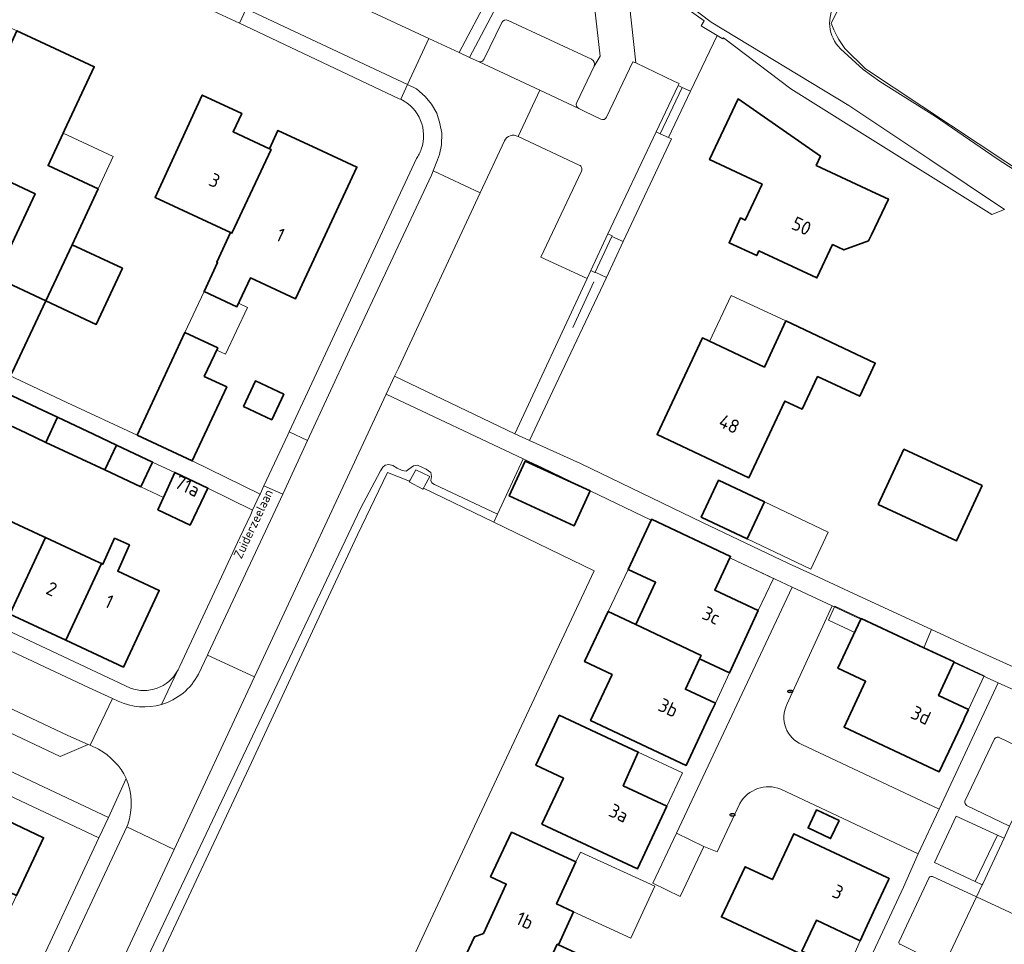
# Model space of a CAD drawing. Header units: metres. Extents: x 149984 to 156489, y 469398 to 478068.
# Tile 541 of 656: x 153918 to 154015, y 474216 to 474307. Entities that reach past the tile are written whole.
import ezdxf
from ezdxf.enums import TextEntityAlignment as Align

# ---------------------------------------------------------------- set-up
doc = ezdxf.new("R2010")
doc.units = ezdxf.units.M
doc.header["$LTSCALE"] = 0.75
for name, color, linetype, lineweight in [('B-WE-GR-BEPLANTING_CULTUUR_HEESTERS-GV', 252, 'Continuous', 18), ('B-WE-GR-GRAS-GV', 252, 'Continuous', 13), ('B-WE-IE-MEUBILAIR-S', 252, 'Continuous', 25), ('B-WE-KW-KUNSTWERK_DUIKER-G', 6, 'Continuous', 18), ('B-WE-KW-KUNSTWERK_GEMAAL-GV', 6, 'Continuous', 18), ('B-WE-OG-BEBOUWING-GV', 6, 'Continuous', 35), ('B-WE-OG-BEBOUWING-T18', 1, 'Continuous', 18), ('B-WE-OG-BEBOUWING_LUIFEL-GV', 6, 'Continuous', 18), ('B-WE-OG-TERREIN_BEGROEID-GV', 252, 'Continuous', 18), ('B-WE-OG-TERREIN_ERF-GV', 252, 'Continuous', 18), ('B-WE-OG-TERREIN_OEVER-GV', 252, 'Continuous', 18), ('B-WE-OG-TOPOGRAFIE-T18', 7, 'Continuous', 18), ('B-WE-OG-WATER_MEER-GV', 252, 'Continuous', 18), ('B-WE-OG-WATER_SLOOT-GV', 252, 'Continuous', 18), ('B-WE-VH-OPENVERHARDING_BETONELEMENT-GV', 252, 'Continuous', 18), ('B-WE-VH-OPENVERHARDING_BETONSTRAATSTEEN-GV', 252, 'Continuous', 18), ('B-WE-VH-OPENVERHARDING_STRAATBAKSTEEN-GV', 252, 'Continuous', 18), ('B-WE-VH-OPENVERHARDING_TEGEL-GV', 252, 'Continuous', 18)]:
    doc.layers.add(name, color=color, linetype=linetype, lineweight=lineweight)
doc.styles.add('NLCS-ISO', font='NLCS-ISO.ttf')
doc.styles.add('NLCS-ISO-M500-T18', font='NLCS-ISO.ttf', dxfattribs={"height": 0.9})
doc.styles.add('NLCS-ISO-M750-T18', font='NLCS-ISO.ttf', dxfattribs={"height": 1.35})

# ---------------------------------------------------------------- blocks, each defined once
blk = doc.blocks.new('SIE-MEUBILAIR_PUT_KOLK-SO')
blk.add_ellipse((0, 0), major_axis=(1.25, 0), ratio=0.54)
at = {"style": 'NLCS-ISO'}
blk.add_text('klk', height=0.75, dxfattribs=at).set_placement((0.03, 0), align=Align.MIDDLE_CENTER)

msp = doc.modelspace()

# ---------------------------------------------------------------- linework, layer by layer
at = {"layer": 'B-WE-GR-BEPLANTING_CULTUUR_HEESTERS-GV', "flags": 128}
for points in [[(153969.587, 474317.456), (153962.11, 474303.264), (153963.069, 474302.815), (153963.132, 474302.811), (153963.233, 474302.821), (153963.331, 474302.854), (153963.414, 474302.914), (153963.472, 474302.975), (153963.526, 474303.064), (153965.286, 474306.688)], [(153974.391, 474302.392), (153974.972, 474303.387), (153973.837, 474313.504)], [(153977.465, 474312.397), (153978.487, 474302.709), (153982.308, 474300.893), (153982.76, 474300.678), (153982.67, 474300.481), (153983.08, 474300.293), (153983.892, 474299.923), (153986.519, 474305.429), (153985.049, 474306.29), (153984.929, 474306.359), (153985.24, 474306.876), (153979.485, 474310.968)], [(153965.911, 474306.909), (153974.139, 474303.079)]]:
    msp.add_lwpolyline(points, dxfattribs=at)
at = {"layer": 'B-WE-GR-BEPLANTING_CULTUUR_HEESTERS-GV'}
for points in [[(153965.286, 474306.688, -0.411263), (153965.911, 474306.909)], [(153974.139, 474303.079, -0.407707), (153974.391, 474302.392)]]:
    msp.add_lwpolyline(points, format="xyb", dxfattribs=at)
at = {"layer": 'B-WE-GR-GRAS-GV', "flags": 128}
for points in [[(154064.078, 474448.27), (154057.297, 474433.506), (154053.196, 474424.907), (154042.216, 474399.772), (154032.36, 474378.34), (154017.874, 474348.31), (154004.116, 474319.206), (153997.766, 474306.638)], [(153999.108, 474304.134), (154001.133, 474302.139), (154017.787, 474291.112), (154017.938, 474291.018), (154033.087, 474281.37), (154039.872, 474277.495), (154047.406, 474273.202), (154048.998, 474272.604)]]:
    msp.add_lwpolyline(points, dxfattribs=at)
at = {"layer": 'B-WE-GR-GRAS-GV'}
msp.add_lwpolyline([(153997.766, 474306.638, 0.08783), (153999.108, 474304.134)], format="xyb", dxfattribs=at)
at = {"layer": 'B-WE-KW-KUNSTWERK_DUIKER-G', "flags": 128}
msp.add_lwpolyline([(153972.285, 474276.647), (153974.35, 474281.127)], dxfattribs=at)
at = {"layer": 'B-WE-KW-KUNSTWERK_GEMAAL-GV', "flags": 128}
msp.add_lwpolyline([(153956.196, 474261.495), (153956.16, 474261.43), (153957.53, 474260.72), (153957.586, 474260.825), (153957.677, 474260.994), (153958.19, 474261.95), (153956.83, 474262.63), (153956.26, 474261.609)], close=True, dxfattribs=at)
at = {"layer": 'B-WE-OG-BEBOUWING-GV', "flags": 128}
for points in [[(153922.214, 474296.074), (153925.135, 474302.336), (153921.266, 474304.144), (153917.52, 474305.894), (153916.675, 474304.082), (153912.821, 474295.822), (153911.684, 474293.384), (153919.301, 474289.83), (153915.442, 474281.558), (153920.361, 474279.263), (153922.946, 474284.797), (153925.52, 474290.309), (153920.596, 474292.606), (153922.09, 474295.808)], [(153938.563, 474285.996), (153938.709, 474285.928), (153942.559, 474294.185), (153942.395, 474294.261), (153938.824, 474295.926), (153939.669, 474297.738), (153935.772, 474299.555), (153931.134, 474289.46)], [(153996.266, 474292.604), (153996.688, 474293.513), (153988.581, 474299.177), (153985.763, 474293.186), (153990.941, 474290.78), (153989.29, 474287.225), (153988.827, 474287.44), (153987.69, 474284.992), (153990.41, 474283.727), (153990.625, 474284.189), (153996.347, 474281.53), (153997.886, 474284.819), (153999.011, 474284.296), (154001.432, 474285.189), (154001.711, 474285.787), (154003.399, 474289.303), (154002.187, 474289.85)], [(153938.709, 474285.928), (153938.563, 474285.996), (153937.202, 474283.078), (153937.292, 474283.035), (153935.965, 474280.19), (153939.192, 474278.685), (153940.519, 474281.531), (153944.96, 474279.46), (153951.016, 474292.447), (153947.139, 474294.255), (153943.24, 474296.073), (153942.395, 474294.261), (153942.559, 474294.185)], [(153922.946, 474284.797), (153920.361, 474279.263), (153925.328, 474276.943), (153927.912, 474282.478)], [(153920.361, 474279.263), (153915.442, 474281.558), (153912.115, 474274.425), (153917.031, 474272.131)], [(153996.399, 474271.815), (154000.563, 474269.869), (154002.094, 474273.144), (153993.27, 474277.29), (153991.165, 474272.742), (153985.066, 474275.609), (153980.597, 474266.098), (153989.649, 474261.843), (153993.192, 474269.389), (153994.885, 474268.6)], [(153929.363, 474266.033), (153934.801, 474263.497), (153938.199, 474270.784), (153935.979, 474271.819), (153937.302, 474274.634), (153934.076, 474276.138)], [(153939.835, 474268.861), (153942.628, 474267.555), (153943.804, 474270.07), (153941.012, 474271.376)], [(153916.441, 474270.195), (153915.277, 474267.705), (153918.386, 474266.251), (153920.365, 474265.326), (153921.521, 474267.8), (153919.542, 474268.733)], [(153927.329, 474265.062), (153925.067, 474266.128), (153921.521, 474267.8), (153920.365, 474265.326), (153923.919, 474263.665), (153926.17, 474262.613)], [(153927.329, 474265.062), (153926.17, 474262.613), (153929.743, 474260.943), (153930.893, 474263.379)], [(154002.392, 474259.2), (154010.104, 474255.626), (154012.627, 474261.07), (154004.915, 474264.644)], [(153974.009, 474260.544), (153967.594, 474263.475), (153966.025, 474260.043), (153972.441, 474257.112)], [(153931.389, 474258.683), (153934.588, 474257.169), (153936.317, 474260.819), (153933.061, 474262.356), (153931.967, 474259.903)], [(153984.938, 474257.961), (153989.473, 474255.812), (153991.196, 474259.448), (153986.661, 474261.597)], [(153916.805, 474248.394), (153920.327, 474255.954), (153920.114, 474256.053), (153917.225, 474257.399), (153914.791, 474258.533), (153911.269, 474250.972)], [(153984.777, 474243.994), (153987.735, 474242.625), (153990.573, 474248.745), (153986.275, 474250.767), (153987.77, 474253.943), (153987.833, 474254.079), (153980.052, 474257.74), (153980.007, 474257.645), (153977.731, 474252.808), (153980.446, 474251.531), (153978.488, 474247.369), (153984.937, 474244.334)], [(153916.805, 474248.394), (153922.341, 474245.815), (153925.863, 474253.375), (153925.256, 474253.658), (153920.327, 474255.954)], [(153925.863, 474253.375), (153922.341, 474245.815), (153928.014, 474243.173), (153931.535, 474250.733), (153927.453, 474252.634), (153928.609, 474255.214), (153927.133, 474255.875), (153925.987, 474253.317)], [(153978.488, 474247.369), (153975.773, 474248.646), (153973.453, 474243.715), (153976.167, 474242.437), (153974.039, 474237.913), (153983.449, 474233.479), (153985.014, 474236.811), (153985.837, 474238.559), (153986.352, 474239.623), (153983.391, 474241), (153984.777, 474243.994), (153984.937, 474244.334)], [(154009.839, 474243.614), (154009.868, 474243.679), (154006.87, 474245.083), (154000.717, 474247.964), (154000.68, 474247.885), (153998.42, 474243.06), (154001.137, 474241.788), (153999.025, 474237.26), (154008.402, 474232.856), (154009.956, 474236.17), (154010.781, 474237.924), (154010.894, 474238.17), (154011.281, 474239.008), (154008.339, 474240.365)], [(153970.954, 474238.439), (153968.65, 474233.5), (153971.369, 474232.232), (153969.255, 474227.701), (153978.68, 474223.304), (153981.553, 474229.462), (153977.264, 474231.489), (153978.748, 474234.804)], [(153910.053, 474224.148), (153917.469, 474220.667), (153920.139, 474226.355), (153915.934, 474228.364), (153916.656, 474229.859), (153911.262, 474232.463), (153909.427, 474228.662), (153911.682, 474227.573)], [(153996.308, 474229.102), (153995.473, 474227.328), (153997.699, 474226.28), (153998.534, 474228.054)], [(153967.807, 474209.514), (153970.76, 474215.868), (153970.877, 474215.814), (153972.375, 474219.061), (153970.697, 474219.834), (153972.605, 474223.97), (153966.258, 474226.908), (153964.191, 474222.516), (153965.739, 474221.796), (153963.477, 474216.933), (153962.62, 474216.602), (153961.004, 474213.183), (153961.594, 474212.904), (153961.124, 474211.911), (153967.633, 474208.878), (153967.907, 474209.468)], [(154001.919, 474219.049), (154003.385, 474222.197), (154003.459, 474222.357), (154003.261, 474222.45), (153994.084, 474226.754), (153991.968, 474222.23), (153989.26, 474223.504), (153986.929, 474218.56), (153999.154, 474212.861), (153999.273, 474213.149), (153999.276, 474213.156), (153999.19, 474213.196), (153994.872, 474215.187), (153996.29, 474218.222), (154000.594, 474216.211), (154001.098, 474217.29)], [(153970.76, 474215.868), (153967.807, 474209.514), (153967.907, 474209.468), (153969.267, 474208.838), (153968.993, 474208.249), (153972.407, 474206.658), (153973.308, 474206.96), (153977.013, 474205.239), (153975.961, 474202.971), (153979.436, 474201.36), (153982.915, 474208.865), (153979.738, 474210.34), (153980.248, 474211.437), (153978.982, 474212.028), (153978.454, 474212.991), (153976.693, 474213.822), (153976.419, 474213.239), (153970.877, 474215.814)]]:
    msp.add_lwpolyline(points, close=True, dxfattribs=at)
at = {"layer": 'B-WE-OG-BEBOUWING_LUIFEL-GV', "flags": 128}
for points in [[(153920.596, 474292.606), (153925.52, 474290.309), (153927.014, 474293.509), (153922.09, 474295.808)], [(153935.965, 474280.19), (153934.076, 474276.138), (153937.302, 474274.634), (153937.2, 474274.417), (153938.073, 474274.007), (153940.24, 474278.618), (153939.355, 474279.034), (153939.192, 474278.685)], [(153993.27, 474277.29), (153987.904, 474279.811), (153985.773, 474275.277), (153991.165, 474272.742)], [(153933.061, 474262.356), (153930.893, 474263.379), (153929.743, 474260.943), (153931.967, 474259.903)], [(153989.473, 474255.812), (153995.742, 474252.84), (153997.466, 474256.477), (153991.196, 474259.448)], [(153986.275, 474250.767), (153990.573, 474248.745), (153992.067, 474251.921), (153987.77, 474253.943)], [(153975.773, 474248.646), (153978.488, 474247.369), (153980.446, 474251.531), (153977.731, 474252.808)], [(154000.717, 474247.964), (153998.125, 474249.178), (153997.484, 474247.81), (154000.076, 474246.596)], [(153987.735, 474242.625), (153984.777, 474243.994), (153983.391, 474241), (153986.352, 474239.623)], [(154009.868, 474243.679), (154008.339, 474240.365), (154011.281, 474239.008), (154012.81, 474242.322)], [(153978.748, 474234.804), (153977.264, 474231.489), (153981.553, 474229.462), (153983.105, 474232.745)], [(153972.605, 474223.97), (153970.697, 474219.834), (153972.375, 474219.061), (153978.008, 474216.466), (153980.362, 474221.577), (153973.054, 474224.944)], [(154000.594, 474216.211), (153996.29, 474218.222), (153994.872, 474215.187), (153999.19, 474213.196), (153999.276, 474213.156)]]:
    msp.add_lwpolyline(points, close=True, dxfattribs=at)
at = {"layer": 'B-WE-OG-TERREIN_BEGROEID-GV', "flags": 128}
for points in [[(153965.551, 474295.039), (153963.149, 474289.921), (153955.112, 474272.647), (153954.714, 474271.838), (153966.593, 474266.179), (153973.693, 474281.471)], [(153972.932, 474292.65), (153966.895, 474295.456)], [(153973.693, 474281.471), (153969.15, 474283.58), (153973.137, 474292.06)], [(153928.575, 474210.742), (153951.37, 474258.82), (153953.327, 474262.517), (153953.564, 474262.868), (153953.791, 474263.06), (153954.152, 474263.139), (153954.571, 474263.049), (153954.989, 474262.788), (153955.486, 474262.562), (153955.882, 474262.483), (153956.131, 474262.687), (153956.594, 474263.003), (153956.99, 474263.082), (153957.827, 474262.698), (153958.302, 474262.359), (153958.381, 474261.974), (153958.29, 474261.556), (153958.392, 474261.319), (153958.671, 474261.163), (153964.858, 474258.238), (153967.404, 474263.714), (153953.897, 474270.083), (153940.937, 474242.206), (153933.008, 474225.21), (153927.516, 474213.435)], [(153925.554, 474235.072), (153924.733, 474235.471), (153924.534, 474235.559), (153921.792, 474234.371), (153908.017, 474240.859), (153906.602, 474237.754), (153926.545, 474228.354)], [(153926.545, 474228.354), (153928.298, 474232.207)]]:
    msp.add_lwpolyline(points, dxfattribs=at)
at = {"layer": 'B-WE-OG-TERREIN_BEGROEID-GV'}
for points in [[(153966.895, 474295.456, 0.44258), (153965.551, 474295.039)], [(153973.137, 474292.06, 0.418738), (153972.932, 474292.65)], [(153928.298, 474232.207, 0.154218), (153925.554, 474235.072)]]:
    msp.add_lwpolyline(points, format="xyb", dxfattribs=at)
at = {"layer": 'B-WE-OG-TERREIN_ERF-GV', "flags": 128}
for points in [[(153940.98, 474313.109), (153958.106, 474305.121), (153961.087, 474303.73), (153964.006, 474309.287)], [(153849.872, 474311.576), (153846.694, 474304.767), (153848.529, 474303.907), (153904.466, 474277.69), (153907.52, 474284.171), (153914.09, 474281.076), (153911.036, 474274.595), (153922.422, 474269.261), (153929.363, 474266.033), (153934.076, 474276.138), (153937.302, 474274.634), (153935.979, 474271.819), (153938.199, 474270.784), (153934.801, 474263.497), (153941.482, 474260.228), (153941.863, 474261.055), (153944.202, 474266.06), (153944.337, 474266.348), (153956.892, 474293.301)], [(153955.336, 474299.129), (153955.197, 474299.192), (153939.463, 474306.62), (153928.761, 474311.607)], [(154014.821, 474288.272), (154013.579, 474287.763), (154000, 474296.257), (153993.76, 474300.16), (153987.138, 474305.193), (153987.08, 474305.1), (153986.689, 474305.329), (153986.519, 474305.429), (153983.892, 474299.923), (153981.717, 474295.365), (153982.013, 474295.23), (153977.238, 474285.107), (153975.601, 474281.574), (153970.315, 474270.406), (153968.025, 474265.504), (153973.05, 474263.25), (153985.06, 474257.43), (153993.54, 474253.39), (153996.07, 474252.223), (154000, 474250.411), (154007.643, 474246.888), (154011.26, 474245.22), (154014.38, 474243.806), (154017.639, 474242.329)], [(153912.853, 474268.838), (153909.741, 474270.293), (153907.321, 474271.424), (153904.305, 474272.833), (153901.788, 474274.01), (153898.77, 474275.421), (153894.02, 474277.642), (153886.002, 474261.171), (153928.703, 474241.11)], [(153933.56, 474243.265), (153939.492, 474255.953), (153940.551, 474258.217), (153940.744, 474258.634), (153936.317, 474260.819), (153934.588, 474257.169), (153931.389, 474258.683), (153931.967, 474259.903), (153933.061, 474262.356), (153930.893, 474263.379), (153929.743, 474260.943), (153926.17, 474262.613), (153923.919, 474263.665), (153920.365, 474265.326), (153918.386, 474266.251), (153915.277, 474267.705), (153912.853, 474268.838)], [(153967.404, 474263.714), (153964.858, 474258.238), (153964.501, 474257.469), (153974.41, 474252.66), (153965.26, 474233.18), (153958.05, 474217.74), (153952.94, 474206.74), (153975.53, 474196.06), (153985, 474191.65), (153991.03, 474188.74), (153991.588, 474188.481), (153992.232, 474188.182), (153994.218, 474187.259), (153994.437, 474187.73), (153998.684, 474196.639), (153994.206, 474198.717), (153998.961, 474208.855), (154000.497, 474212.119), (154004.871, 474221.482), (154006.31, 474224.785), (153992.789, 474231.152)], [(153988.751, 474229.738), (153986.514, 474224.975), (153985.191, 474225.496), (153982.858, 474220.579), (153980.179, 474221.885), (153982.524, 474226.806), (153993.922, 474251.051), (153989.43, 474253.159), (153987.77, 474253.943), (153986.275, 474250.767), (153990.573, 474248.745), (153987.735, 474242.625), (153984.777, 474243.994), (153983.391, 474241), (153986.352, 474239.623), (153985.837, 474238.559), (153985.014, 474236.811), (153983.449, 474233.479), (153974.039, 474237.913), (153976.167, 474242.437), (153973.453, 474243.715), (153975.773, 474248.646), (153978.488, 474247.369), (153980.446, 474251.531), (153977.731, 474252.808), (153980.007, 474257.645), (153974.009, 474260.544), (153969.315, 474262.813), (153967.404, 474263.714)], [(154001.137, 474241.788), (153998.42, 474243.06), (154000.68, 474247.885), (154000, 474248.2), (153997.832, 474249.217), (153993.387, 474239.488)], [(153994.857, 474235.549), (154008.381, 474229.162), (154014.207, 474241.639), (154009.839, 474243.614), (154008.339, 474240.365), (154011.281, 474239.008), (154010.894, 474238.17), (154010.781, 474237.924), (154009.956, 474236.17), (154008.402, 474232.856), (153999.025, 474237.26), (154001.137, 474241.788)], [(153900.536, 474172.906), (153907.639, 474188.032), (153902.913, 474189.897), (153903.473, 474190.979), (153908.028, 474188.848), (153911.07, 474195.308), (153918.719, 474211.649), (153925.596, 474226.339), (153907.209, 474235.007), (153903.546, 474227.214), (153900.864, 474228.474), (153898.251, 474222.913), (153895.643, 474217.361)], [(153961.004, 474213.183), (153962.62, 474216.602), (153963.477, 474216.933), (153965.739, 474221.796), (153964.191, 474222.516), (153966.258, 474226.908), (153972.605, 474223.97), (153970.697, 474219.834), (153972.375, 474219.061), (153970.877, 474215.814)]]:
    msp.add_lwpolyline(points, dxfattribs=at)
for points in [[(153920.361, 474279.263), (153917.031, 474272.131), (153912.115, 474274.425), (153915.442, 474281.558), (153919.301, 474289.83), (153911.684, 474293.384), (153912.821, 474295.822), (153905.517, 474299.229), (153905.204, 474299.375), (153909.905, 474309.452), (153913.8, 474307.632), (153917.52, 474305.894), (153921.266, 474304.144), (153925.135, 474302.336), (153922.214, 474296.074), (153922.09, 474295.808), (153920.596, 474292.606), (153925.52, 474290.309), (153922.946, 474284.797), (153927.912, 474282.478), (153925.328, 474276.943)], [(153938.563, 474285.996), (153931.134, 474289.46), (153935.772, 474299.555), (153939.669, 474297.738), (153938.824, 474295.926), (153942.395, 474294.261), (153943.24, 474296.073), (153947.139, 474294.255), (153951.016, 474292.447), (153944.96, 474279.46), (153940.519, 474281.531), (153939.192, 474278.685), (153935.965, 474280.19), (153937.292, 474283.035), (153937.202, 474283.078)], [(153996.266, 474292.604), (154002.187, 474289.85), (154003.399, 474289.303), (154001.711, 474285.787), (154001.432, 474285.189), (153999.011, 474284.296), (153997.886, 474284.819), (153996.347, 474281.53), (153990.625, 474284.189), (153990.41, 474283.727), (153987.69, 474284.992), (153988.827, 474287.44), (153989.29, 474287.225), (153990.941, 474290.78), (153985.763, 474293.186), (153988.581, 474299.177), (153996.688, 474293.513)], [(153996.399, 474271.815), (153994.885, 474268.6), (153993.192, 474269.389), (153989.649, 474261.843), (153980.597, 474266.098), (153985.066, 474275.609), (153991.165, 474272.742), (153993.27, 474277.29), (154002.094, 474273.144), (154000.563, 474269.869)], [(153939.835, 474268.861), (153941.012, 474271.376), (153943.804, 474270.07), (153942.628, 474267.555)], [(153903.718, 474263.69), (153909.254, 474261.111), (153914.791, 474258.533), (153917.225, 474257.399), (153920.114, 474256.053), (153920.327, 474255.954), (153925.256, 474253.658), (153925.863, 474253.375), (153925.987, 474253.317), (153927.133, 474255.875), (153928.609, 474255.214), (153927.453, 474252.634), (153931.535, 474250.733), (153928.014, 474243.173), (153922.341, 474245.815), (153916.805, 474248.394), (153911.269, 474250.972), (153905.733, 474253.551), (153900.196, 474256.129), (153894.66, 474258.708), (153888.989, 474261.349), (153892.51, 474268.911), (153898.182, 474266.269)], [(154002.392, 474259.2), (154004.915, 474264.644), (154012.627, 474261.07), (154010.104, 474255.626)], [(153974.009, 474260.544), (153972.441, 474257.112), (153966.025, 474260.043), (153967.594, 474263.475)], [(153984.938, 474257.961), (153986.661, 474261.597), (153991.196, 474259.448), (153989.473, 474255.812)], [(153970.954, 474238.439), (153978.748, 474234.804), (153977.264, 474231.489), (153981.553, 474229.462), (153978.68, 474223.304), (153969.255, 474227.701), (153971.369, 474232.232), (153968.65, 474233.5)], [(153907.418, 474218.61), (153910.053, 474224.148), (153911.682, 474227.573), (153909.427, 474228.662), (153911.262, 474232.463), (153916.656, 474229.859), (153915.934, 474228.364), (153920.139, 474226.355), (153917.469, 474220.667), (153914.863, 474215.115), (153912.257, 474209.563), (153909.651, 474204.011), (153907.086, 474198.547), (153904.375, 474192.771), (153900.542, 474194.593), (153899.653, 474192.724), (153893.173, 474195.806), (153896.785, 474203.401), (153899.556, 474202.082), (153902.149, 474207.532), (153900.546, 474208.284), (153902.089, 474211.573), (153903.709, 474210.812), (153904.783, 474213.071)], [(153996.308, 474229.102), (153998.534, 474228.054), (153997.699, 474226.28), (153995.473, 474227.328)], [(153999.273, 474213.149), (153999.154, 474212.861), (153986.929, 474218.56), (153989.26, 474223.504), (153991.968, 474222.23), (153994.084, 474226.754), (154003.261, 474222.45), (154003.459, 474222.357), (154003.385, 474222.197), (154001.919, 474219.049), (154001.098, 474217.29), (154000.594, 474216.211), (153996.29, 474218.222), (153994.872, 474215.187), (153999.19, 474213.196), (153999.276, 474213.156)]]:
    msp.add_lwpolyline(points, close=True, dxfattribs=at)
at = {"layer": 'B-WE-OG-TERREIN_ERF-GV'}
for points in [[(153957.357, 474294.209, 0.384785), (153955.336, 474299.129)], [(153957.147, 474293.727, 0.032457), (153957.357, 474294.209)], [(153956.892, 474293.301, 0.030742), (153957.147, 474293.727)], [(153928.703, 474241.11, 0.369954), (153933.336, 474242.794)], [(153933.336, 474242.794, 0.033469), (153933.56, 474243.265)], [(153993.387, 474239.488, 0.432521), (153994.857, 474235.549)], [(153992.789, 474231.152, 0.373006), (153988.751, 474229.738)]]:
    msp.add_lwpolyline(points, format="xyb", dxfattribs=at)
at = {"layer": 'B-WE-OG-TERREIN_OEVER-GV', "flags": 128}
for points in [[(153997.766, 474306.638), (154004.116, 474319.206), (154017.874, 474348.31), (154032.36, 474378.34), (154042.216, 474399.772), (154053.196, 474424.907), (154057.297, 474433.506), (154064.078, 474448.27)], [(153979.485, 474310.968), (153985.24, 474306.876), (153984.929, 474306.359), (153985.049, 474306.29), (153986.519, 474305.429), (153986.689, 474305.329), (153987.08, 474305.1), (153987.138, 474305.193), (153993.76, 474300.16), (154000, 474296.257), (154013.579, 474287.763), (154014.821, 474288.272), (154007.466, 474293.186), (153999.499, 474298.526), (153985.93, 474306.718), (153979.979, 474311.251)], [(153998.671, 474304.116), (154000.887, 474302.08), (154002.541, 474300.877), (154008.017, 474297.43), (154014.121, 474293.255), (154025.582, 474285.833), (154032.439, 474281.065), (154038.893, 474277.4), (154047.724, 474272.631), (154048.921, 474272.197)], [(154048.998, 474272.604), (154047.406, 474273.202), (154039.872, 474277.495), (154033.087, 474281.37), (154017.938, 474291.018), (154017.787, 474291.112), (154001.133, 474302.139), (153999.108, 474304.134)], [(153929.99, 474211.08), (153940.64, 474233.76), (153947.72, 474249.06), (153951.07, 474256.2), (153954.04, 474262.35), (153956.196, 474261.495), (153956.26, 474261.609), (153956.83, 474262.63), (153958.19, 474261.95), (153957.677, 474260.994), (153957.586, 474260.825), (153964.501, 474257.469), (153964.858, 474258.238), (153958.671, 474261.163), (153958.392, 474261.319), (153958.29, 474261.556), (153958.381, 474261.974), (153958.302, 474262.359), (153957.827, 474262.698), (153956.99, 474263.082), (153956.594, 474263.003), (153956.131, 474262.687), (153955.882, 474262.483), (153955.486, 474262.562), (153954.989, 474262.788), (153954.571, 474263.049), (153954.152, 474263.139), (153953.791, 474263.06), (153953.564, 474262.868), (153953.327, 474262.517), (153951.37, 474258.82), (153928.575, 474210.742)]]:
    msp.add_lwpolyline(points, dxfattribs=at)
at = {"layer": 'B-WE-OG-TERREIN_OEVER-GV'}
for points in [[(153998.229, 474308.692, 0.364446), (153998.671, 474304.116)], [(153999.108, 474304.134, -0.08783), (153997.766, 474306.638)]]:
    msp.add_lwpolyline(points, format="xyb", dxfattribs=at)
at = {"layer": 'B-WE-OG-WATER_MEER-GV', "flags": 128}
msp.add_lwpolyline([(153964.501, 474257.469), (153957.586, 474260.825), (153957.53, 474260.72), (153956.16, 474261.43), (153956.196, 474261.495), (153954.04, 474262.35), (153951.07, 474256.2), (153947.72, 474249.06), (153940.64, 474233.76), (153929.99, 474211.08), (153944.067, 474204.435), (153955.28, 474199.17), (153970.5, 474191.98), (153983.49, 474185.82), (153985, 474185.2), (153988.53, 474183.53), (153991.03, 474188.74), (153985, 474191.65), (153975.53, 474196.06), (153952.94, 474206.74), (153958.05, 474217.74), (153965.26, 474233.18), (153974.41, 474252.66)], close=True, dxfattribs=at)
at = {"layer": 'B-WE-OG-WATER_SLOOT-GV', "flags": 128}
for points in [[(153979.979, 474311.251), (153985.93, 474306.718), (153999.499, 474298.526), (154007.466, 474293.186), (154014.821, 474288.272)], [(154048.921, 474272.197), (154047.724, 474272.631), (154038.893, 474277.4), (154032.439, 474281.065), (154025.582, 474285.833), (154014.121, 474293.255), (154008.017, 474297.43), (154002.541, 474300.877), (154000.887, 474302.08), (153998.671, 474304.116)]]:
    msp.add_lwpolyline(points, dxfattribs=at)
at = {"layer": 'B-WE-OG-WATER_SLOOT-GV'}
msp.add_lwpolyline([(153998.671, 474304.116, -0.364446), (153998.229, 474308.692)], format="xyb", dxfattribs=at)
at = {"layer": 'B-WE-VH-OPENVERHARDING_BETONELEMENT-GV', "flags": 128}
for points in [[(153980.913, 474295.731), (153983.08, 474300.293), (153982.67, 474300.481), (153980.5, 474295.925)], [(153974.486, 474282.102), (153976.147, 474285.625), (153976.171, 474285.683), (153975.755, 474285.875), (153974.055, 474282.246), (153974.463, 474282.052)], [(154011.942, 474222.041), (154012.637, 474221.711), (154012.681, 474221.805), (154014.8, 474226.303), (154014.134, 474226.606)]]:
    msp.add_lwpolyline(points, close=True, dxfattribs=at)
at = {"layer": 'B-WE-VH-OPENVERHARDING_BETONSTRAATSTEEN-GV', "flags": 128}
for points in [[(153975.622, 474297.363), (153978.211, 474302.84), (153978.487, 474302.709), (153977.465, 474312.397), (153977.387, 474312.928), (153980.091, 474316.873), (153977.109, 474318.816), (153974.353, 474314.571), (153973.904, 474313.885), (153973.837, 474313.504), (153974.972, 474303.387), (153974.391, 474302.392), (153972.674, 474298.809)], [(153965.286, 474306.688), (153963.526, 474303.064), (153963.472, 474302.975), (153963.414, 474302.914), (153963.331, 474302.854), (153963.233, 474302.821), (153963.132, 474302.811), (153963.069, 474302.815)], [(153974.139, 474303.079), (153965.911, 474306.909)], [(153963.069, 474302.815), (153969.037, 474300.019), (153972.886, 474298.212)], [(153972.674, 474298.809), (153974.391, 474302.392)], [(153972.886, 474298.212), (153973.473, 474297.914), (153975.051, 474297.171)], [(153993.387, 474239.488), (153997.832, 474249.217), (153993.922, 474251.051), (153982.524, 474226.806), (153985.191, 474225.496), (153986.514, 474224.975), (153988.751, 474229.738)], [(154013.853, 474236.096), (154010.93, 474229.959)], [(154018.491, 474234.241), (154017.782, 474234.577), (154014.236, 474236.259)], [(153992.789, 474231.152), (154006.31, 474224.785), (154008.381, 474229.162), (153994.857, 474235.549)], [(154011.093, 474229.533), (154015.325, 474227.501), (154016.722, 474230.474), (154018.491, 474234.241)], [(154007.419, 474222.442), (154004.427, 474216.081)], [(154012.079, 474220.537), (154007.74, 474222.527)], [(154004.546, 474215.857), (154008.837, 474213.741), (154012.079, 474220.537)]]:
    msp.add_lwpolyline(points, dxfattribs=at)
for points in [[(153929.412, 474313.026), (153928.761, 474311.607), (153939.463, 474306.62), (153940.119, 474308.048)], [(153983.08, 474300.293), (153980.913, 474295.731), (153981.717, 474295.365), (153983.892, 474299.923)], [(153976.147, 474285.625), (153974.486, 474282.102), (153975.601, 474281.574), (153977.238, 474285.107)], [(153941.863, 474261.055), (153943.706, 474260.216), (153946.146, 474265.491), (153944.337, 474266.348), (153944.202, 474266.06)], [(153908.603, 474243.009), (153907.662, 474241.027), (153908.017, 474240.859), (153921.792, 474234.371), (153924.534, 474235.559), (153922.541, 474236.443)], [(154011.942, 474222.041), (154014.134, 474226.606), (154010.077, 474228.497), (154007.947, 474223.935)], [(153985.191, 474225.496), (153982.524, 474226.806), (153980.179, 474221.885), (153982.858, 474220.579)]]:
    msp.add_lwpolyline(points, close=True, dxfattribs=at)
at = {"layer": 'B-WE-VH-OPENVERHARDING_BETONSTRAATSTEEN-GV'}
for points in [[(153965.911, 474306.909, 0.411263), (153965.286, 474306.688)], [(153974.391, 474302.392, 0.407707), (153974.139, 474303.079)], [(153972.886, 474298.212, -0.408897), (153972.674, 474298.809)], [(153972.674, 474298.809, 0.408897), (153972.886, 474298.212)], [(153975.051, 474297.171, 0.405771), (153975.622, 474297.363)], [(153994.857, 474235.549, -0.432521), (153993.387, 474239.488)], [(154014.236, 474236.259, 0.373501), (154013.853, 474236.096)], [(153988.751, 474229.738, -0.373006), (153992.789, 474231.152)], [(154010.93, 474229.959, 0.283804), (154011.093, 474229.533)], [(154007.74, 474222.527, 0.326485), (154007.419, 474222.442)], [(154004.427, 474216.081, 0.458494), (154004.546, 474215.857)]]:
    msp.add_lwpolyline(points, format="xyb", dxfattribs=at)
at = {"layer": 'B-WE-VH-OPENVERHARDING_STRAATBAKSTEEN-GV', "flags": 128}
for points in [[(153962.11, 474303.264), (153969.587, 474317.456), (153968.723, 474318.149), (153968.2, 474317.268), (153964.006, 474309.287), (153961.087, 474303.73)], [(153963.149, 474289.921), (153958.527, 474292.077), (153958.365, 474291.67), (153950.3, 474274.431), (153946.146, 474265.491), (153943.706, 474260.216), (153936.347, 474244.521), (153936.29, 474244.361), (153940.937, 474242.206), (153953.897, 474270.083), (153954.714, 474271.838), (153955.112, 474272.647)], [(153926.92, 474240.083), (153924.562, 474241.156), (153890.582, 474257.136), (153890.368, 474257.225), (153888.211, 474252.607), (153888.534, 474252.469), (153889.327, 474252.048), (153904.966, 474244.721), (153908.603, 474243.009), (153922.541, 474236.443), (153924.534, 474235.559), (153924.733, 474235.471)], [(153920.565, 474210.805), (153925.071, 474208.562), (153927.516, 474213.435), (153933.008, 474225.21), (153928.341, 474227.436)], [(153994.574, 474183.222), (154000, 474180.698), (154000.374, 474180.524), (154002.093, 474184.305), (154017.659, 474217.956), (154012.079, 474220.537), (154008.837, 474213.741), (154008.409, 474212.84), (154004.807, 474205.057), (154004.506, 474204.408), (154001.341, 474197.726), (154000, 474194.669)]]:
    msp.add_lwpolyline(points, close=True, dxfattribs=at)
for points in [[(153940.119, 474308.048), (153956, 474300.591), (153958.106, 474305.121), (153940.98, 474313.109)], [(153966.895, 474295.456), (153969.037, 474300.019), (153963.069, 474302.815), (153962.11, 474303.264), (153961.087, 474303.73), (153958.106, 474305.121), (153956, 474300.591), (153956.901, 474300.159), (153957.741, 474299.409), (153958.383, 474298.659), (153958.901, 474297.766), (153959.205, 474296.748), (153959.383, 474295.802), (153959.366, 474294.659), (153959.169, 474293.695), (153958.955, 474293.159), (153958.527, 474292.077)], [(153973.137, 474292.06), (153969.15, 474283.58), (153973.693, 474281.471), (153974.055, 474282.246), (153975.755, 474285.875), (153980.5, 474295.925), (153982.67, 474300.481), (153982.76, 474300.678), (153982.308, 474300.893), (153978.487, 474302.709), (153978.211, 474302.84), (153975.622, 474297.363)], [(153975.051, 474297.171), (153973.473, 474297.914), (153972.886, 474298.212), (153969.037, 474300.019), (153966.895, 474295.456), (153972.932, 474292.65)], [(153958.527, 474292.077), (153963.149, 474289.921), (153965.551, 474295.039)], [(153928.435, 474227.672), (153928.341, 474227.436), (153933.008, 474225.21), (153940.937, 474242.206), (153936.29, 474244.361), (153935.405, 474242.485)], [(153927.484, 474239.817), (153926.92, 474240.083), (153924.733, 474235.471), (153925.554, 474235.072)], [(154018.491, 474234.241), (154016.722, 474230.474), (154015.325, 474227.501), (154014.8, 474226.303), (154012.681, 474221.805), (154012.637, 474221.711), (154012.079, 474220.537), (154017.659, 474217.956), (154019.84, 474222.67), (154021.61, 474226.29), (154022.57, 474227.29), (154022.782, 474227.44)]]:
    msp.add_lwpolyline(points, dxfattribs=at)
at = {"layer": 'B-WE-VH-OPENVERHARDING_STRAATBAKSTEEN-GV'}
for points in [[(153975.622, 474297.363, -0.405771), (153975.051, 474297.171)], [(153965.551, 474295.039, -0.44258), (153966.895, 474295.456)], [(153972.932, 474292.65, -0.418738), (153973.137, 474292.06)], [(153935.405, 474242.485, -0.20284), (153931.767, 474239.497)], [(153931.767, 474239.497, -0.183521), (153927.484, 474239.817)], [(153925.554, 474235.072, -0.154218), (153928.298, 474232.207)], [(153928.298, 474232.207, -0.181919), (153928.435, 474227.672)]]:
    msp.add_lwpolyline(points, format="xyb", dxfattribs=at)
at = {"layer": 'B-WE-VH-OPENVERHARDING_TEGEL-GV', "flags": 128}
for points in [[(153955.336, 474299.129), (153956, 474300.591), (153940.119, 474308.048), (153939.463, 474306.62), (153955.197, 474299.192)], [(153980.5, 474295.925), (153975.755, 474285.875), (153976.171, 474285.683), (153976.147, 474285.625), (153977.238, 474285.107), (153982.013, 474295.23), (153981.717, 474295.365), (153980.913, 474295.731)], [(153974.486, 474282.102), (153974.463, 474282.052), (153974.055, 474282.246), (153973.693, 474281.471), (153966.593, 474266.179), (153968.025, 474265.504), (153970.315, 474270.406), (153975.601, 474281.574)], [(153966.593, 474266.179), (153954.714, 474271.838), (153953.897, 474270.083), (153967.404, 474263.714), (153969.315, 474262.813), (153974.009, 474260.544), (153980.007, 474257.645), (153980.052, 474257.74), (153987.833, 474254.079), (153987.77, 474253.943), (153989.43, 474253.159), (153993.922, 474251.051), (153997.832, 474249.217), (154000, 474248.2), (154000.68, 474247.885), (154000.717, 474247.964), (154006.87, 474245.083), (154007.643, 474246.888), (154000, 474250.411), (153996.07, 474252.223), (153993.54, 474253.39), (153985.06, 474257.43), (153973.05, 474263.25), (153968.025, 474265.504)], [(153881.417, 474249.639), (153881.187, 474249.077), (153880.453, 474247.621), (153902.056, 474237.437), (153907.209, 474235.007), (153925.596, 474226.339), (153926.545, 474228.354), (153906.602, 474237.754), (153902.491, 474239.696)]]:
    msp.add_lwpolyline(points, close=True, dxfattribs=at)
for points in [[(153956.892, 474293.301), (153944.337, 474266.348), (153946.146, 474265.491), (153950.3, 474274.431), (153958.365, 474291.67), (153958.527, 474292.077), (153958.955, 474293.159), (153959.169, 474293.695), (153959.366, 474294.659), (153959.383, 474295.802), (153959.205, 474296.748), (153958.901, 474297.766), (153958.383, 474298.659), (153957.741, 474299.409), (153956.901, 474300.159), (153956, 474300.591)], [(153956, 474300.591), (153955.336, 474299.129)], [(153916.441, 474270.195), (153919.542, 474268.733), (153921.521, 474267.8), (153925.067, 474266.128), (153927.329, 474265.062), (153930.893, 474263.379), (153933.061, 474262.356), (153936.317, 474260.819), (153940.744, 474258.634), (153941.426, 474260.106), (153941.482, 474260.228), (153934.801, 474263.497), (153929.363, 474266.033), (153922.422, 474269.261), (153911.036, 474274.595)], [(153928.703, 474241.11), (153886.002, 474261.171), (153885.267, 474259.623), (153890.368, 474257.225)], [(153935.405, 474242.485), (153936.29, 474244.361), (153936.347, 474244.521), (153943.706, 474260.216), (153941.863, 474261.055), (153941.482, 474260.228), (153941.426, 474260.106), (153940.744, 474258.634), (153940.551, 474258.217), (153939.492, 474255.953)], [(153890.368, 474257.225), (153890.582, 474257.136), (153924.562, 474241.156), (153926.92, 474240.083), (153927.484, 474239.817)], [(153939.492, 474255.953), (153933.56, 474243.265)], [(154032.938, 474235.085), (154023.37, 474239.6), (154017.639, 474242.329), (154014.38, 474243.806), (154011.26, 474245.22), (154007.643, 474246.888), (154006.87, 474245.083), (154009.868, 474243.679), (154009.839, 474243.614), (154014.207, 474241.639), (154017.41, 474240.19), (154018.67, 474239.6), (154022.345, 474237.835)], [(153931.767, 474239.497), (153933.336, 474242.794)], [(153933.336, 474242.794), (153931.767, 474239.497)], [(154022.345, 474237.835), (154018.67, 474239.6), (154017.41, 474240.19), (154014.207, 474241.639), (154008.381, 474229.162), (154006.31, 474224.785), (154004.871, 474221.482), (154000.497, 474212.119), (153998.961, 474208.855), (153994.206, 474198.717), (153998.684, 474196.639), (153994.437, 474187.73), (153994.218, 474187.259), (153992.125, 474182.754)], [(154010.93, 474229.959), (154013.853, 474236.096)], [(154014.236, 474236.259), (154017.782, 474234.577)], [(153928.298, 474232.207), (153926.545, 474228.354), (153925.596, 474226.339), (153918.719, 474211.649), (153920.565, 474210.805), (153928.341, 474227.436), (153928.435, 474227.672)], [(154007.74, 474222.527), (154012.079, 474220.537), (154012.637, 474221.711), (154011.942, 474222.041), (154007.947, 474223.935), (154010.077, 474228.497), (154014.134, 474226.606), (154014.8, 474226.303), (154015.325, 474227.501), (154011.093, 474229.533)], [(154004.427, 474216.081), (154007.419, 474222.442)]]:
    msp.add_lwpolyline(points, dxfattribs=at)
at = {"layer": 'B-WE-VH-OPENVERHARDING_TEGEL-GV'}
for points in [[(153955.336, 474299.129, -0.384785), (153957.357, 474294.209)], [(153957.357, 474294.209, -0.032457), (153957.147, 474293.727)], [(153957.147, 474293.727, -0.030742), (153956.892, 474293.301)], [(153933.336, 474242.794, -0.369954), (153928.703, 474241.11)], [(153933.56, 474243.265, -0.033469), (153933.336, 474242.794)], [(153931.767, 474239.497, 0.20284), (153935.405, 474242.485)], [(153927.484, 474239.817, 0.183521), (153931.767, 474239.497)], [(154013.853, 474236.096, -0.373501), (154014.236, 474236.259)], [(153928.435, 474227.672, 0.181919), (153928.298, 474232.207)], [(154011.093, 474229.533, -0.283804), (154010.93, 474229.959)], [(154007.419, 474222.442, -0.326485), (154007.74, 474222.527)], [(154004.546, 474215.857, -0.458494), (154004.427, 474216.081)]]:
    msp.add_lwpolyline(points, format="xyb", dxfattribs=at)

# ---------------------------------------------------------------- block references
at = {"layer": 'B-WE-IE-MEUBILAIR-S', "xscale": 0.2, "yscale": 0.2, "zscale": 0.2}
for p in [(153993.718, 474240.782), (153988.018, 474228.611)]:
    msp.add_blockref('SIE-MEUBILAIR_PUT_KOLK-SO', p, dxfattribs=at)

# ---------------------------------------------------------------- texts
at = {"layer": 'B-WE-OG-BEBOUWING-T18', "style": 'NLCS-ISO-M750-T18'}
for s, rotation, p in [('3', 335, (153936.998, 474291.139)), ('50', 335.1, (153994.834, 474286.644)), ('1', 335, (153943.49, 474285.772)), ('48', 334.9, (153987.714, 474267.134)), ('71a', 334.7, (153934.32, 474261.017)), ('2', 335.1, (153920.944, 474250.879)), ('1', 335.1, (153926.616, 474249.645)), ('3c', 335.1, (153985.942, 474248.267)), ('3b', 334.8, (153981.707, 474239.177)), ('3d', 334.9, (154006.597, 474238.428)), ('3a', 335, (153976.825, 474228.789)), ('3', 335, (153998.423, 474221.016)), ('1b', 335.3, (153967.572, 474218.198))]:
    msp.add_text(s, height=1.35, rotation=rotation, dxfattribs=at).set_placement(p, align=Align.MIDDLE)
at = {"layer": 'B-WE-OG-TOPOGRAFIE-T18', "style": 'NLCS-ISO-M500-T18'}
msp.add_text('Zuiderzeelaan', height=0.9, rotation=64.6, dxfattribs=at).set_placement((153940.804, 474257.29), align=Align.MIDDLE)

doc.saveas('drawing.dxf')
